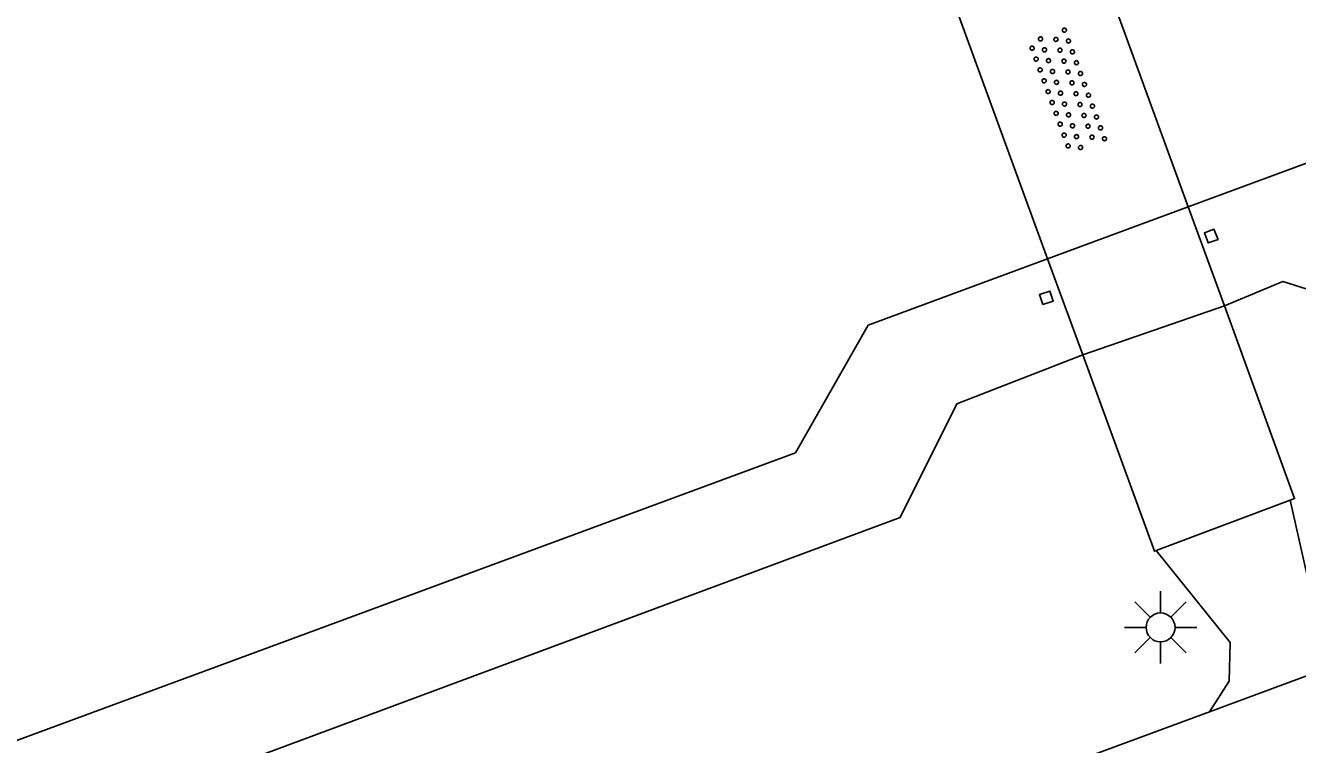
# Model space of a CAD drawing. Extents: x 128000 to 131008, y 398996 to 402500.
# Drawn here: x 129035.33 to 129057.31, y 399021.59 to 399034.01 of the extents above; entities that cross this region are included whole.
import ezdxf

# ---------------------------------------------------------------- set-up
doc = ezdxf.new("R2010")
doc.units = 0
for name, color, linetype in [('gg-anno-openbare ruimte label', 7, 'Continuous'), ('gg-bbg-pilaar viaduct of brug', 7, 'Continuous'), ('gg-knt-BGT kruinlijn', 7, 'Continuous'), ('gg-knt-verharding', 7, 'Continuous'), ('gg-kntw-beschoeiing', 7, 'Continuous'), ('gg-kwrk-kunstwerk niveau 01', 7, 'Continuous'), ('gt-grn-groengrens', 7, 'Continuous'), ('gt-grn-weggrens', 7, 'Continuous'), ('gt-symb-lichtmast', 7, 'Continuous'), ('gt-symb-overige verharding', 7, 'Continuous')]:
    doc.layers.add(name, color=color, linetype=linetype)

# ---------------------------------------------------------------- blocks, each defined once
blk = doc.blocks.new('gt0-LMAST')
at = {"layer": 'gt-symb-lichtmast'}
for p, q in [((-0.005, 0.246), (-0.005, 0.621)), ((-0.182, 0.173), (-0.447, 0.438)), ((0.172, 0.173), (0.437, 0.438)), ((-0.255, -0.004), (-0.63, -0.004)), ((-0.182, -0.181), (-0.447, -0.446)), ((0.437, -0.446), (0.172, -0.181)), ((0.245, -0.004), (0.62, -0.004)), ((-0.005, -0.254), (-0.005, -0.629))]:
    blk.add_line(p, q, dxfattribs=at)
blk.add_circle((-0.005, -0.004), 0.25, dxfattribs=at)
blk = doc.blocks.new('gt0-OVH')
at = {"layer": 'gt-symb-overige verharding'}
for points in [[(-0.972, 0.298), (-0.967, 0.308), (-0.965, 0.319), (-0.966, 0.33), (-0.971, 0.34), (-0.978, 0.348), (-0.988, 0.353), (-0.999, 0.355), (-1.01, 0.354), (-1.02, 0.349), (-1.028, 0.342), (-1.033, 0.332), (-1.035, 0.321), (-1.034, 0.31), (-1.029, 0.3), (-1.022, 0.292), (-1.012, 0.287), (-1.001, 0.285), (-0.99, 0.286), (-0.98, 0.291)], [(-0.772, 0.298), (-0.767, 0.308), (-0.765, 0.319), (-0.766, 0.33), (-0.771, 0.34), (-0.778, 0.348), (-0.788, 0.353), (-0.799, 0.355), (-0.81, 0.354), (-0.82, 0.349), (-0.828, 0.342), (-0.833, 0.332), (-0.835, 0.321), (-0.834, 0.31), (-0.829, 0.3), (-0.822, 0.292), (-0.812, 0.287), (-0.801, 0.285), (-0.79, 0.286), (-0.78, 0.291)], [(-0.572, 0.298), (-0.567, 0.308), (-0.565, 0.319), (-0.566, 0.33), (-0.571, 0.34), (-0.578, 0.348), (-0.588, 0.353), (-0.599, 0.355), (-0.61, 0.354), (-0.62, 0.349), (-0.628, 0.342), (-0.633, 0.332), (-0.635, 0.321), (-0.634, 0.31), (-0.629, 0.3), (-0.622, 0.292), (-0.612, 0.287), (-0.601, 0.285), (-0.59, 0.286), (-0.58, 0.291)], [(-0.372, 0.298), (-0.367, 0.308), (-0.365, 0.319), (-0.366, 0.33), (-0.371, 0.34), (-0.378, 0.348), (-0.388, 0.353), (-0.399, 0.355), (-0.41, 0.354), (-0.42, 0.349), (-0.428, 0.342), (-0.433, 0.332), (-0.435, 0.321), (-0.434, 0.31), (-0.429, 0.3), (-0.422, 0.292), (-0.412, 0.287), (-0.401, 0.285), (-0.39, 0.286), (-0.38, 0.291)], [(-0.172, 0.298), (-0.167, 0.308), (-0.165, 0.319), (-0.166, 0.33), (-0.171, 0.34), (-0.178, 0.348), (-0.188, 0.353), (-0.199, 0.355), (-0.21, 0.354), (-0.22, 0.349), (-0.228, 0.342), (-0.233, 0.332), (-0.235, 0.321), (-0.234, 0.31), (-0.229, 0.3), (-0.222, 0.292), (-0.212, 0.287), (-0.201, 0.285), (-0.19, 0.286), (-0.18, 0.291)], [(0.028, 0.298), (0.033, 0.308), (0.035, 0.319), (0.034, 0.33), (0.029, 0.34), (0.022, 0.348), (0.012, 0.353), (0.001, 0.355), (-0.01, 0.354), (-0.02, 0.349), (-0.028, 0.342), (-0.033, 0.332), (-0.035, 0.321), (-0.034, 0.31), (-0.029, 0.3), (-0.022, 0.292), (-0.012, 0.287), (-0.001, 0.285), (0.01, 0.286), (0.02, 0.291)], [(0.228, 0.298), (0.233, 0.308), (0.235, 0.319), (0.234, 0.33), (0.229, 0.34), (0.222, 0.348), (0.212, 0.353), (0.201, 0.355), (0.19, 0.354), (0.18, 0.349), (0.172, 0.342), (0.167, 0.332), (0.165, 0.321), (0.166, 0.31), (0.171, 0.3), (0.178, 0.292), (0.188, 0.287), (0.199, 0.285), (0.21, 0.286), (0.22, 0.291)], [(0.428, 0.298), (0.433, 0.308), (0.435, 0.319), (0.434, 0.33), (0.429, 0.34), (0.422, 0.348), (0.412, 0.353), (0.401, 0.355), (0.39, 0.354), (0.38, 0.349), (0.372, 0.342), (0.367, 0.332), (0.365, 0.321), (0.366, 0.31), (0.371, 0.3), (0.378, 0.292), (0.388, 0.287), (0.399, 0.285), (0.41, 0.286), (0.42, 0.291)], [(0.628, 0.298), (0.633, 0.308), (0.635, 0.319), (0.634, 0.33), (0.629, 0.34), (0.622, 0.348), (0.612, 0.353), (0.601, 0.355), (0.59, 0.354), (0.58, 0.349), (0.572, 0.342), (0.567, 0.332), (0.565, 0.321), (0.566, 0.31), (0.571, 0.3), (0.578, 0.292), (0.588, 0.287), (0.599, 0.285), (0.61, 0.286), (0.62, 0.291)], [(0.828, 0.298), (0.833, 0.308), (0.835, 0.319), (0.834, 0.33), (0.829, 0.34), (0.822, 0.348), (0.812, 0.353), (0.801, 0.355), (0.79, 0.354), (0.78, 0.349), (0.772, 0.342), (0.767, 0.332), (0.765, 0.321), (0.766, 0.31), (0.771, 0.3), (0.778, 0.292), (0.788, 0.287), (0.799, 0.285), (0.81, 0.286), (0.82, 0.291)], [(1.028, 0.298), (1.033, 0.308), (1.035, 0.319), (1.034, 0.33), (1.029, 0.34), (1.022, 0.348), (1.012, 0.353), (1.001, 0.355), (0.99, 0.354), (0.98, 0.349), (0.972, 0.342), (0.967, 0.332), (0.965, 0.321), (0.966, 0.31), (0.971, 0.3), (0.978, 0.292), (0.988, 0.287), (0.999, 0.285), (1.01, 0.286), (1.02, 0.291)], [(-0.872, 0.106), (-0.867, 0.116), (-0.865, 0.126), (-0.866, 0.137), (-0.871, 0.147), (-0.878, 0.156), (-0.888, 0.161), (-0.899, 0.163), (-0.91, 0.162), (-0.92, 0.157), (-0.928, 0.15), (-0.933, 0.14), (-0.935, 0.129), (-0.934, 0.118), (-0.929, 0.108), (-0.922, 0.1), (-0.912, 0.095), (-0.901, 0.092), (-0.89, 0.094), (-0.88, 0.098)], [(-0.672, 0.106), (-0.667, 0.116), (-0.665, 0.126), (-0.666, 0.137), (-0.671, 0.147), (-0.678, 0.156), (-0.688, 0.161), (-0.699, 0.163), (-0.71, 0.162), (-0.72, 0.157), (-0.728, 0.15), (-0.733, 0.14), (-0.735, 0.129), (-0.734, 0.118), (-0.729, 0.108), (-0.722, 0.1), (-0.712, 0.095), (-0.701, 0.092), (-0.69, 0.094), (-0.68, 0.098)], [(-0.472, 0.106), (-0.467, 0.116), (-0.465, 0.126), (-0.466, 0.137), (-0.471, 0.147), (-0.478, 0.156), (-0.488, 0.161), (-0.499, 0.163), (-0.51, 0.162), (-0.52, 0.157), (-0.528, 0.15), (-0.533, 0.14), (-0.535, 0.129), (-0.534, 0.118), (-0.529, 0.108), (-0.522, 0.1), (-0.512, 0.095), (-0.501, 0.092), (-0.49, 0.094), (-0.48, 0.098)], [(-0.272, 0.106), (-0.267, 0.116), (-0.265, 0.126), (-0.266, 0.137), (-0.271, 0.147), (-0.278, 0.156), (-0.288, 0.161), (-0.299, 0.163), (-0.31, 0.162), (-0.32, 0.157), (-0.328, 0.15), (-0.333, 0.14), (-0.335, 0.129), (-0.334, 0.118), (-0.329, 0.108), (-0.322, 0.1), (-0.312, 0.095), (-0.301, 0.092), (-0.29, 0.094), (-0.28, 0.098)], [(-0.072, 0.106), (-0.067, 0.116), (-0.065, 0.126), (-0.066, 0.137), (-0.071, 0.147), (-0.078, 0.156), (-0.088, 0.161), (-0.099, 0.163), (-0.11, 0.162), (-0.12, 0.157), (-0.128, 0.15), (-0.133, 0.14), (-0.135, 0.129), (-0.134, 0.118), (-0.129, 0.108), (-0.122, 0.1), (-0.112, 0.095), (-0.101, 0.092), (-0.09, 0.094), (-0.08, 0.098)], [(0.128, 0.106), (0.133, 0.116), (0.135, 0.126), (0.134, 0.137), (0.129, 0.147), (0.122, 0.156), (0.112, 0.161), (0.101, 0.163), (0.09, 0.162), (0.08, 0.157), (0.072, 0.15), (0.067, 0.14), (0.065, 0.129), (0.066, 0.118), (0.071, 0.108), (0.078, 0.1), (0.088, 0.095), (0.099, 0.092), (0.11, 0.094), (0.12, 0.098)], [(0.328, 0.106), (0.333, 0.116), (0.335, 0.126), (0.334, 0.137), (0.329, 0.147), (0.322, 0.156), (0.312, 0.161), (0.301, 0.163), (0.29, 0.162), (0.28, 0.157), (0.272, 0.15), (0.267, 0.14), (0.265, 0.129), (0.266, 0.118), (0.271, 0.108), (0.278, 0.1), (0.288, 0.095), (0.299, 0.092), (0.31, 0.094), (0.32, 0.098)], [(0.528, 0.106), (0.533, 0.116), (0.535, 0.126), (0.534, 0.137), (0.529, 0.147), (0.522, 0.156), (0.512, 0.161), (0.501, 0.163), (0.49, 0.162), (0.48, 0.157), (0.472, 0.15), (0.467, 0.14), (0.465, 0.129), (0.466, 0.118), (0.471, 0.108), (0.478, 0.1), (0.488, 0.095), (0.499, 0.092), (0.51, 0.094), (0.52, 0.098)], [(0.728, 0.106), (0.733, 0.116), (0.735, 0.126), (0.734, 0.137), (0.729, 0.147), (0.722, 0.156), (0.712, 0.161), (0.701, 0.163), (0.69, 0.162), (0.68, 0.157), (0.672, 0.15), (0.667, 0.14), (0.665, 0.129), (0.666, 0.118), (0.671, 0.108), (0.678, 0.1), (0.688, 0.095), (0.699, 0.092), (0.71, 0.094), (0.72, 0.098)], [(0.928, 0.106), (0.933, 0.116), (0.935, 0.126), (0.934, 0.137), (0.929, 0.147), (0.922, 0.156), (0.912, 0.161), (0.901, 0.163), (0.89, 0.162), (0.88, 0.157), (0.872, 0.15), (0.867, 0.14), (0.865, 0.129), (0.866, 0.118), (0.871, 0.108), (0.878, 0.1), (0.888, 0.095), (0.899, 0.092), (0.91, 0.094), (0.92, 0.098)], [(-0.972, -0.142), (-0.967, -0.132), (-0.965, -0.121), (-0.966, -0.11), (-0.971, -0.1), (-0.978, -0.092), (-0.988, -0.087), (-0.999, -0.085), (-1.01, -0.086), (-1.02, -0.091), (-1.028, -0.098), (-1.033, -0.108), (-1.035, -0.119), (-1.034, -0.13), (-1.029, -0.14), (-1.022, -0.148), (-1.012, -0.153), (-1.001, -0.155), (-0.99, -0.154), (-0.98, -0.149)], [(-0.772, -0.142), (-0.767, -0.132), (-0.765, -0.121), (-0.766, -0.11), (-0.771, -0.1), (-0.778, -0.092), (-0.788, -0.087), (-0.799, -0.085), (-0.81, -0.086), (-0.82, -0.091), (-0.828, -0.098), (-0.833, -0.108), (-0.835, -0.119), (-0.834, -0.13), (-0.829, -0.14), (-0.822, -0.148), (-0.812, -0.153), (-0.801, -0.155), (-0.79, -0.154), (-0.78, -0.149)], [(-0.572, -0.142), (-0.567, -0.132), (-0.565, -0.121), (-0.566, -0.11), (-0.571, -0.1), (-0.578, -0.092), (-0.588, -0.087), (-0.599, -0.085), (-0.61, -0.086), (-0.62, -0.091), (-0.628, -0.098), (-0.633, -0.108), (-0.635, -0.119), (-0.634, -0.13), (-0.629, -0.14), (-0.622, -0.148), (-0.612, -0.153), (-0.601, -0.155), (-0.59, -0.154), (-0.58, -0.149)], [(-0.372, -0.142), (-0.367, -0.132), (-0.365, -0.121), (-0.366, -0.11), (-0.371, -0.1), (-0.378, -0.092), (-0.388, -0.087), (-0.399, -0.085), (-0.41, -0.086), (-0.42, -0.091), (-0.428, -0.098), (-0.433, -0.108), (-0.435, -0.119), (-0.434, -0.13), (-0.429, -0.14), (-0.422, -0.148), (-0.412, -0.153), (-0.401, -0.155), (-0.39, -0.154), (-0.38, -0.149)], [(-0.172, -0.142), (-0.167, -0.132), (-0.165, -0.121), (-0.166, -0.11), (-0.171, -0.1), (-0.178, -0.092), (-0.188, -0.087), (-0.199, -0.085), (-0.21, -0.086), (-0.22, -0.091), (-0.228, -0.098), (-0.233, -0.108), (-0.235, -0.119), (-0.234, -0.13), (-0.229, -0.14), (-0.222, -0.148), (-0.212, -0.153), (-0.201, -0.155), (-0.19, -0.154), (-0.18, -0.149)], [(0.028, -0.142), (0.033, -0.132), (0.035, -0.121), (0.034, -0.11), (0.029, -0.1), (0.022, -0.092), (0.012, -0.087), (0.001, -0.085), (-0.01, -0.086), (-0.02, -0.091), (-0.028, -0.098), (-0.033, -0.108), (-0.035, -0.119), (-0.034, -0.13), (-0.029, -0.14), (-0.022, -0.148), (-0.012, -0.153), (-0.001, -0.155), (0.01, -0.154), (0.02, -0.149)], [(0.228, -0.142), (0.233, -0.132), (0.235, -0.121), (0.234, -0.11), (0.229, -0.1), (0.222, -0.092), (0.212, -0.087), (0.201, -0.085), (0.19, -0.086), (0.18, -0.091), (0.172, -0.098), (0.167, -0.108), (0.165, -0.119), (0.166, -0.13), (0.171, -0.14), (0.178, -0.148), (0.188, -0.153), (0.199, -0.155), (0.21, -0.154), (0.22, -0.149)], [(0.428, -0.142), (0.433, -0.132), (0.435, -0.121), (0.434, -0.11), (0.429, -0.1), (0.422, -0.092), (0.412, -0.087), (0.401, -0.085), (0.39, -0.086), (0.38, -0.091), (0.372, -0.098), (0.367, -0.108), (0.365, -0.119), (0.366, -0.13), (0.371, -0.14), (0.378, -0.148), (0.388, -0.153), (0.399, -0.155), (0.41, -0.154), (0.42, -0.149)], [(0.628, -0.142), (0.633, -0.132), (0.635, -0.121), (0.634, -0.11), (0.629, -0.1), (0.622, -0.092), (0.612, -0.087), (0.601, -0.085), (0.59, -0.086), (0.58, -0.091), (0.572, -0.098), (0.567, -0.108), (0.565, -0.119), (0.566, -0.13), (0.571, -0.14), (0.578, -0.148), (0.588, -0.153), (0.599, -0.155), (0.61, -0.154), (0.62, -0.149)], [(0.828, -0.142), (0.833, -0.132), (0.835, -0.121), (0.834, -0.11), (0.829, -0.1), (0.822, -0.092), (0.812, -0.087), (0.801, -0.085), (0.79, -0.086), (0.78, -0.091), (0.772, -0.098), (0.767, -0.108), (0.765, -0.119), (0.766, -0.13), (0.771, -0.14), (0.778, -0.148), (0.788, -0.153), (0.799, -0.155), (0.81, -0.154), (0.82, -0.149)], [(1.028, -0.142), (1.033, -0.132), (1.035, -0.121), (1.034, -0.11), (1.029, -0.1), (1.022, -0.092), (1.012, -0.087), (1.001, -0.085), (0.99, -0.086), (0.98, -0.091), (0.972, -0.098), (0.967, -0.108), (0.965, -0.119), (0.966, -0.13), (0.971, -0.14), (0.978, -0.148), (0.988, -0.153), (0.999, -0.155), (1.01, -0.154), (1.02, -0.149)], [(-0.872, -0.334), (-0.867, -0.324), (-0.865, -0.314), (-0.866, -0.303), (-0.871, -0.293), (-0.878, -0.284), (-0.888, -0.279), (-0.899, -0.277), (-0.91, -0.278), (-0.92, -0.283), (-0.928, -0.29), (-0.933, -0.3), (-0.935, -0.311), (-0.934, -0.322), (-0.929, -0.332), (-0.922, -0.34), (-0.912, -0.345), (-0.901, -0.348), (-0.89, -0.346), (-0.88, -0.342)], [(-0.672, -0.334), (-0.667, -0.324), (-0.665, -0.314), (-0.666, -0.303), (-0.671, -0.293), (-0.678, -0.284), (-0.688, -0.279), (-0.699, -0.277), (-0.71, -0.278), (-0.72, -0.283), (-0.728, -0.29), (-0.733, -0.3), (-0.735, -0.311), (-0.734, -0.322), (-0.729, -0.332), (-0.722, -0.34), (-0.712, -0.345), (-0.701, -0.348), (-0.69, -0.346), (-0.68, -0.342)], [(-0.472, -0.334), (-0.467, -0.324), (-0.465, -0.314), (-0.466, -0.303), (-0.471, -0.293), (-0.478, -0.284), (-0.488, -0.279), (-0.499, -0.277), (-0.51, -0.278), (-0.52, -0.283), (-0.528, -0.29), (-0.533, -0.3), (-0.535, -0.311), (-0.534, -0.322), (-0.529, -0.332), (-0.522, -0.34), (-0.512, -0.345), (-0.501, -0.348), (-0.49, -0.346), (-0.48, -0.342)], [(-0.272, -0.334), (-0.267, -0.324), (-0.265, -0.314), (-0.266, -0.303), (-0.271, -0.293), (-0.278, -0.284), (-0.288, -0.279), (-0.299, -0.277), (-0.31, -0.278), (-0.32, -0.283), (-0.328, -0.29), (-0.333, -0.3), (-0.335, -0.311), (-0.334, -0.322), (-0.329, -0.332), (-0.322, -0.34), (-0.312, -0.345), (-0.301, -0.348), (-0.29, -0.346), (-0.28, -0.342)], [(-0.072, -0.334), (-0.067, -0.324), (-0.065, -0.314), (-0.066, -0.303), (-0.071, -0.293), (-0.078, -0.284), (-0.088, -0.279), (-0.099, -0.277), (-0.11, -0.278), (-0.12, -0.283), (-0.128, -0.29), (-0.133, -0.3), (-0.135, -0.311), (-0.134, -0.322), (-0.129, -0.332), (-0.122, -0.34), (-0.112, -0.345), (-0.101, -0.348), (-0.09, -0.346), (-0.08, -0.342)], [(0.128, -0.334), (0.133, -0.324), (0.135, -0.314), (0.134, -0.303), (0.129, -0.293), (0.122, -0.284), (0.112, -0.279), (0.101, -0.277), (0.09, -0.278), (0.08, -0.283), (0.072, -0.29), (0.067, -0.3), (0.065, -0.311), (0.066, -0.322), (0.071, -0.332), (0.078, -0.34), (0.088, -0.345), (0.099, -0.348), (0.11, -0.346), (0.12, -0.342)], [(0.328, -0.334), (0.333, -0.324), (0.335, -0.314), (0.334, -0.303), (0.329, -0.293), (0.322, -0.284), (0.312, -0.279), (0.301, -0.277), (0.29, -0.278), (0.28, -0.283), (0.272, -0.29), (0.267, -0.3), (0.265, -0.311), (0.266, -0.322), (0.271, -0.332), (0.278, -0.34), (0.288, -0.345), (0.299, -0.348), (0.31, -0.346), (0.32, -0.342)], [(0.528, -0.334), (0.533, -0.324), (0.535, -0.314), (0.534, -0.303), (0.529, -0.293), (0.522, -0.284), (0.512, -0.279), (0.501, -0.277), (0.49, -0.278), (0.48, -0.283), (0.472, -0.29), (0.467, -0.3), (0.465, -0.311), (0.466, -0.322), (0.471, -0.332), (0.478, -0.34), (0.488, -0.345), (0.499, -0.348), (0.51, -0.346), (0.52, -0.342)], [(0.728, -0.334), (0.733, -0.324), (0.735, -0.314), (0.734, -0.303), (0.729, -0.293), (0.722, -0.284), (0.712, -0.279), (0.701, -0.277), (0.69, -0.278), (0.68, -0.283), (0.672, -0.29), (0.667, -0.3), (0.665, -0.311), (0.666, -0.322), (0.671, -0.332), (0.678, -0.34), (0.688, -0.345), (0.699, -0.348), (0.71, -0.346), (0.72, -0.342)], [(0.928, -0.334), (0.933, -0.324), (0.935, -0.314), (0.934, -0.303), (0.929, -0.293), (0.922, -0.284), (0.912, -0.279), (0.901, -0.277), (0.89, -0.278), (0.88, -0.283), (0.872, -0.29), (0.867, -0.3), (0.865, -0.311), (0.866, -0.322), (0.871, -0.332), (0.878, -0.34), (0.888, -0.345), (0.899, -0.348), (0.91, -0.346), (0.92, -0.342)]]:
    blk.add_lwpolyline(points, close=True, dxfattribs=at)

msp = doc.modelspace()

# ---------------------------------------------------------------- linework, layer by layer
at = {"layer": 'gg-bbg-pilaar viaduct of brug'}
for points in [[(129055.942, 399030.314), (129055.869, 399030.493), (129055.704, 399030.429), (129055.769, 399030.256), (129055.942, 399030.314)], [(129052.911, 399029.19), (129053.092, 399029.251), (129053.032, 399029.422), (129052.854, 399029.367), (129052.911, 399029.19)]]:
    msp.add_lwpolyline(points, dxfattribs=at)
at = {"layer": 'gg-knt-BGT kruinlijn'}
msp.add_line((128995.597, 399000), (129055.79, 399022.151), dxfattribs=at)
at = {"layer": 'gg-knt-verharding'}
msp.add_line((129057.187, 399025.809), (129057.62, 399023.891), dxfattribs=at)
msp.add_lwpolyline([(129054.872, 399024.941), (129056.15, 399023.351), (129056.13, 399022.681), (129055.79, 399022.151)], dxfattribs=at)
at = {"layer": 'gg-kntw-beschoeiing'}
msp.add_line((129052.993, 399029.982), (129055.424, 399030.878), dxfattribs=at)
for points in [[(129055.424, 399030.878), (129057.512, 399031.649), (129059.445, 399030.591), (129074.085, 399035.98), (129087.171, 399093.665), (129084.606, 399097.238), (129083.463, 399097.548)], [(129000, 399008.661), (129048.637, 399026.631), (129049.892, 399028.837), (129052.993, 399029.982)]]:
    msp.add_lwpolyline(points, dxfattribs=at)
at = {"layer": 'gg-kwrk-kunstwerk niveau 01'}
for p, q in [((129053.294, 399036.719), (129055.424, 399030.878)), ((129052.993, 399029.982), (129050.87, 399035.794)), ((129055.424, 399030.878), (129056.048, 399029.167)), ((129053.6, 399028.319), (129052.993, 399029.982)), ((129057.187, 399025.809), (129054.872, 399024.941))]:
    msp.add_line(p, q, dxfattribs=at)
for points in [[(129056.048, 399029.167), (129057.262, 399025.837), (129057.187, 399025.809)], [(129054.872, 399024.941), (129054.839, 399024.929), (129053.6, 399028.319)]]:
    msp.add_lwpolyline(points, dxfattribs=at)
at = {"layer": 'gt-grn-groengrens'}
msp.add_line((129053.6, 399028.319), (129056.048, 399029.167), dxfattribs=at)
for points in [[(129056.048, 399029.167), (129057.061, 399029.589), (129058.83, 399029.031), (129075.302, 399035.08), (129088.889, 399093.804), (129085.725, 399098.178), (129082.453, 399098.957)], [(128984.137, 399004.343), (128986.94, 399002.941), (128989.744, 399002.941), (129050.444, 399025.51), (129051.425, 399027.473), (129053.6, 399028.319)]]:
    msp.add_lwpolyline(points, dxfattribs=at)
at = {"layer": 'gt-grn-weggrens'}
msp.add_line((129055.79, 399022.151), (129058.92, 399023.31), dxfattribs=at)

# ---------------------------------------------------------------- block references
at = {"layer": 'gt-symb-lichtmast'}
msp.add_blockref('gt0-LMAST', (129054.951, 399023.616), dxfattribs=at)
at = {"layer": 'gt-symb-overige verharding', "rotation": -69.75249849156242}
msp.add_blockref('gt0-OVH', (129053.33, 399032.884), dxfattribs=at)

# ---------------------------------------------------------------- texts
at = {"layer": 'gg-anno-openbare ruimte label'}
msp.add_text('Dubbeldampad', height=2.5, rotation=20.4, dxfattribs=at).set_placement((129048.608, 399012.96))

doc.saveas('drawing.dxf')
